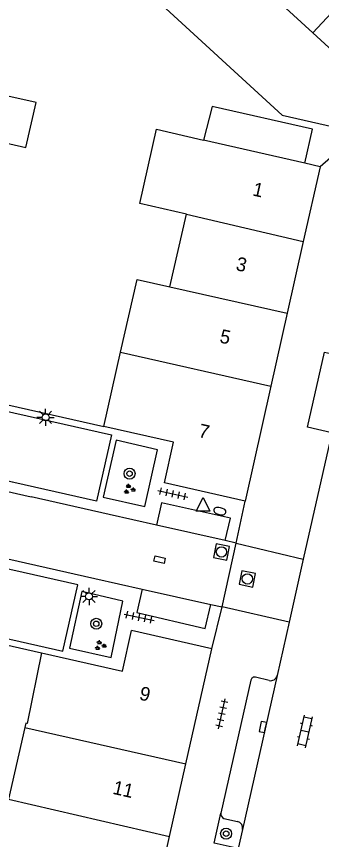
# Model space of a CAD drawing. Extents: x 128000 to 131008, y 398996 to 402500.
# Drawn here: x 129066.1 to 129088.3, y 399302.4 to 399362.3 of the extents above; entities that cross this region are included whole.
import ezdxf

# ---------------------------------------------------------------- set-up
doc = ezdxf.new("R2010")
doc.units = 0
for name, color, linetype in [('gg-afsc-erfafscheiding', 7, 'Continuous'), ('gg-afsc-muur', 7, 'Continuous'), ('gg-anno-huisnummerreeks BGT', 7, 'Continuous'), ('gg-bbg-bijgebouw', 7, 'Continuous'), ('gg-bbg-gedigitaliseerde bebouwing', 7, 'Continuous'), ('gg-bbg-hoofdgebouw', 7, 'Continuous'), ('gg-bbg-luifel en loopbrug', 7, 'Continuous'), ('gg-bbg-tussenscheiding', 7, 'Continuous'), ('gg-knt-verharding', 7, 'Continuous'), ('gg-knt-verharding nz', 7, 'Continuous'), ('gt-grn-weggrens', 7, 'Continuous'), ('gt-symb-boom', 7, 'Continuous'), ('gt-symb-brandkraan', 7, 'Continuous'), ('gt-symb-groenvak', 7, 'Continuous'), ('gt-symb-klinker verharding', 7, 'Continuous'), ('gt-symb-kolk', 7, 'Continuous'), ('gt-symb-kolk center center', 7, 'Continuous'), ('gt-symb-lichtmast', 7, 'Continuous'), ('gt-symb-rioolschacht', 7, 'Continuous'), ('gt-symb-tegel verharding', 7, 'Continuous'), ('gt-symb-waterafsluiter', 7, 'Continuous')]:
    doc.layers.add(name, color=color, linetype=linetype)

# ---------------------------------------------------------------- blocks, each defined once
blk = doc.blocks.new('gt0-LMAST')
at = {"layer": 'gt-symb-lichtmast'}
for p, q in [((-0.005, 0.246), (-0.005, 0.621)), ((-0.182, 0.173), (-0.447, 0.438)), ((0.172, 0.173), (0.437, 0.438)), ((-0.255, -0.004), (-0.63, -0.004)), ((-0.182, -0.181), (-0.447, -0.446)), ((-0.005, -0.254), (-0.005, -0.629)), ((0.437, -0.446), (0.172, -0.181)), ((0.245, -0.004), (0.62, -0.004))]:
    blk.add_line(p, q, dxfattribs=at)
blk.add_circle((-0.005, -0.004), 0.25, dxfattribs=at)
blk = doc.blocks.new('gt0-BOOM')
at = {"layer": 'gt-symb-boom'}
for radius in [0.4, 0.2]:
    blk.add_circle((0, 0), radius, dxfattribs=at)
blk = doc.blocks.new('gt0-RS')
at = {"layer": 'gt-symb-rioolschacht'}
blk.add_lwpolyline([(-0.5, -0.5), (0.5, -0.5), (0.5, 0.5), (-0.5, 0.5)], close=True, dxfattribs=at)
blk.add_circle((0, 0), 0.375, dxfattribs=at)
blk = doc.blocks.new('gt0-KOLKCC')
at = {"layer": 'gt-symb-kolk center center'}
blk.add_lwpolyline([(-0.375, 0.2), (0.375, 0.2), (0.375, -0.2), (-0.375, -0.2)], close=True, dxfattribs=at)
blk = doc.blocks.new('gt0-BR')
at = {"layer": 'gt-symb-brandkraan'}
for centre, radius, start, end in [((-0.244, 0), 0.206, 107.56694, 252.43307), ((0.599, -2.664), 3, 106.89205, 107.56694), ((0, -0.691), 0.938, 73.10799, 106.89205), ((-0.599, -2.664), 3, 72.43309, 73.10799), ((0.244, 0), 0.206, 287.56695, 72.43309), ((0.599, 2.664), 3, 252.43307, 253.10797), ((0, 0.691), 0.938, 253.10797, 286.89206), ((-0.599, 2.664), 3, 286.89206, 287.56695)]:
    blk.add_arc(centre, radius, start, end, dxfattribs=at)
blk = doc.blocks.new('gt0-WAFSL')
at = {"layer": 'gt-symb-waterafsluiter'}
for p, q in [((-0.5, -0.333), (0, 0.667)), ((0, 0.667), (0.5, -0.333)), ((0.5, -0.333), (-0.5, -0.333))]:
    blk.add_line(p, q, dxfattribs=at)
blk = doc.blocks.new('gt0-TEG1')
at = {"layer": 'gt-symb-tegel verharding'}
for p, q in [((-1.125, 0), (1.125, 0)), ((-0.9, -0.25), (-0.9, 0.25)), ((-0.45, -0.25), (-0.45, 0.25)), ((0, -0.25), (0, 0.25)), ((0.45, -0.25), (0.45, 0.25)), ((0.9, -0.25), (0.9, 0.25))]:
    blk.add_line(p, q, dxfattribs=at)
blk = doc.blocks.new('gt0-GRVAK')
at = {"layer": 'gt-symb-groenvak'}
for p, q in [((-0.11, 0.189), (-0.228, 0.24)), ((-0.182, 0.153), (0.088, 0.153)), ((-0.091, 0.211), (-0.156, 0.322)), ((-0.047, 0.214), (-0.047, 0.393)), ((-0.004, 0.211), (0.061, 0.322)), ((0.015, 0.189), (0.133, 0.24)), ((0.262, -0.052), (0.197, 0.059)), ((0.305, -0.049), (0.305, 0.13)), ((0.349, -0.052), (0.414, 0.059)), ((-0.245, -0.228), (-0.363, -0.177)), ((-0.318, -0.264), (-0.047, -0.264)), ((-0.226, -0.206), (-0.291, -0.095)), ((-0.183, -0.203), (-0.183, -0.024)), ((-0.139, -0.206), (-0.074, -0.095)), ((-0.12, -0.228), (-0.002, -0.177)), ((0.243, -0.074), (0.125, -0.023)), ((0.17, -0.11), (0.441, -0.11)), ((0.368, -0.074), (0.486, -0.023))]:
    blk.add_line(p, q, dxfattribs=at)
blk = doc.blocks.new('gt0-KOLK')
at = {"layer": 'gt-symb-kolk'}
blk.add_lwpolyline([(0, 0), (0.375, 0), (0.375, 0.4), (-0.375, 0.4), (-0.375, 0), (0, 0)], dxfattribs=at)
blk = doc.blocks.new('gt0-KL1')
at = {"layer": 'gt-symb-klinker verharding'}
for p, q in [((-1.15, 0.3), (1.15, 0.3)), ((-1, -0.3), (-1, 0.3)), ((-0.5, 0.3), (-0.5, 0.45)), ((0, -0.3), (0, 0.3)), ((0.5, 0.3), (0.5, 0.45)), ((1, -0.3), (1, 0.3)), ((-1.15, -0.3), (1.15, -0.3)), ((-0.5, -0.45), (-0.5, -0.3)), ((0.5, -0.45), (0.5, -0.3))]:
    blk.add_line(p, q, dxfattribs=at)

msp = doc.modelspace()

# ---------------------------------------------------------------- linework, layer by layer
at = {"layer": 'gg-afsc-erfafscheiding'}
msp.add_line((129066.385, 399372.546), (129085.466, 399355.087), dxfattribs=at)
at = {"layer": 'gg-afsc-muur'}
for p, q in [((129062.72, 399334.65), (129072.489, 399332.462)), ((129062.066, 399317.343), (129067.957, 399316.015))]:
    msp.add_line(p, q, dxfattribs=at)
at = {"layer": 'gg-bbg-bijgebouw'}
msp.add_lwpolyline([(129064.76, 399353.19), (129066.8, 399352.72), (129067.56, 399356), (129065.5, 399356.46)], dxfattribs=at)
at = {"layer": 'gg-bbg-gedigitaliseerde bebouwing'}
for p, q in [((129078.497, 399347.879), (129075.108, 399348.655)), ((129077.288, 399342.597), (129078.497, 399347.879)), ((129072.489, 399332.462), (129073.706, 399337.85))]:
    msp.add_line(p, q, dxfattribs=at)
msp.add_lwpolyline([(129073.706, 399337.85), (129074.899, 399343.133), (129077.288, 399342.597)], dxfattribs=at)
at = {"layer": 'gg-bbg-hoofdgebouw'}
for p, q in [((129087.117, 399351.58), (129079.73, 399353.27)), ((129088.21, 399351.33), (129086.994, 399345.908)), ((129088.21, 399351.33), (129087.117, 399351.58)), ((129086.994, 399345.908), (129085.824, 399340.69)), ((129085.824, 399340.69), (129084.635, 399335.39)), ((129084.635, 399335.39), (129082.76, 399327.03)), ((129077.56, 399331.31), (129072.489, 399332.462)), ((129080.34, 399316.3), (129074.49, 399317.63)), ((129078.455, 399307.939), (129080.34, 399316.3)), ((129066.739, 399310.591), (129065.559, 399305.373)), ((129077.266, 399302.662), (129078.455, 399307.939)), ((129076.082, 399297.413), (129077.266, 399302.662))]:
    msp.add_line(p, q, dxfattribs=at)
for points in [[(129075.108, 399348.655), (129076.318, 399354.051), (129079.73, 399353.27)], [(129082.76, 399327.03), (129076.89, 399328.37), (129077.56, 399331.31)], [(129067.957, 399316.015), (129073.83, 399314.685), (129074.49, 399317.63)], [(129067.957, 399316.015), (129066.915, 399310.867), (129066.806, 399310.889), (129066.739, 399310.591)]]:
    msp.add_lwpolyline(points, dxfattribs=at)
at = {"layer": 'gg-bbg-luifel en loopbrug'}
msp.add_lwpolyline([(129087.117, 399351.58), (129087.676, 399354.051), (129080.36, 399355.704), (129079.73, 399353.27)], dxfattribs=at)
at = {"layer": 'gg-bbg-tussenscheiding'}
for p, q in [((129078.497, 399347.879), (129086.994, 399345.908)), ((129077.288, 399342.597), (129085.824, 399340.69)), ((129073.706, 399337.85), (129084.635, 399335.39)), ((129066.739, 399310.591), (129078.455, 399307.939)), ((129065.559, 399305.373), (129077.266, 399302.662))]:
    msp.add_line(p, q, dxfattribs=at)
at = {"layer": 'gg-knt-verharding'}
for p, q in [((129025.45, 399418.284), (129087.69, 399361.059)), ((129090.514, 399364.091), (129087.69, 399361.059)), ((129087.69, 399361.059), (129093.376, 399355.807)), ((129085.466, 399355.087), (129091.066, 399353.805)), ((129091.066, 399353.805), (129088.21, 399351.33)), ((129089.061, 399331.995), (129086.997, 399322.826)), ((129058.236, 399329.371), (129067.204, 399327.351)), ((129072.869, 399326.071), (129067.204, 399327.351)), ((129076.304, 399325.294), (129072.869, 399326.071)), ((129057.218, 399324.699), (129071.822, 399321.415)), ((129081.1, 399319.34), (129082.12, 399323.98)), ((129082.12, 399323.98), (129081.301, 399324.177)), ((129086.997, 399322.826), (129085.963, 399318.229)), ((129071.822, 399321.415), (129075.275, 399320.645)), ((129080.271, 399319.525), (129081.1, 399319.34)), ((129085.963, 399318.229), (129085.103, 399314.358)), ((129084.501, 399313.995), (129083.525, 399314.237)), ((129083.188, 399314.015), (129080.992, 399304.354)), ((129081.205, 399303.98), (129082.218, 399303.751)), ((129082.579, 399303.181), (129082.248, 399301.783))]:
    msp.add_line(p, q, dxfattribs=at)
for points in [[(129089.061, 399331.995), (129087.308, 399332.397), (129088.545, 399337.847), (129090.295, 399337.473)], [(129073.04, 399331.853), (129071.956, 399327.033), (129059.687, 399329.79), (129060.758, 399334.615), (129073.04, 399331.853)], [(129072.445, 399327.327), (129075.47, 399326.652), (129076.391, 399330.768), (129073.373, 399331.463), (129072.445, 399327.327)], [(129081.301, 399324.177), (129081.696, 399325.788), (129076.684, 399326.906), (129076.304, 399325.294)], [(129069.493, 399316.123), (129070.583, 399320.954), (129059.172, 399323.512), (129058.123, 399318.689), (129069.493, 399316.123)], [(129075.275, 399320.645), (129074.885, 399318.931), (129079.849, 399317.776), (129080.271, 399319.525)], [(129070.892, 399320.455), (129069.98, 399316.349), (129073.011, 399315.669), (129073.866, 399319.757), (129070.892, 399320.455)], [(129082.248, 399301.783), (129080.499, 399302.181), (129080.992, 399304.354)]]:
    msp.add_lwpolyline(points, dxfattribs=at)
for centre, radius, start, end in [((129083.453, 399313.979), 0.268, 74.44744, 172.30264), ((129084.614, 399314.489), 0.507, 257.16429, 345.01483), ((129081.358, 399304.315), 0.368, 173.85479, 245.46985), ((129082.091, 399303.271), 0.497, 349.55334, 75.14155)]:
    msp.add_arc(centre, radius, start, end, dxfattribs=at)
at = {"layer": 'gg-knt-verharding nz'}
for p, q in [((129081.301, 399324.177), (129076.304, 399325.294)), ((129075.275, 399320.645), (129080.271, 399319.525)), ((129085.103, 399314.358), (129082.579, 399303.181))]:
    msp.add_line(p, q, dxfattribs=at)
at = {"layer": 'gt-grn-weggrens'}
for p, q in [((129082.12, 399323.98), (129082.76, 399327.03)), ((129082.12, 399323.98), (129086.997, 399322.826)), ((129080.34, 399316.3), (129081.1, 399319.34)), ((129085.963, 399318.229), (129081.1, 399319.34))]:
    msp.add_line(p, q, dxfattribs=at)

# ---------------------------------------------------------------- block references
at = {"layer": 'gt-symb-boom'}
for p in [(129074.353, 399329.031), (129071.93, 399318.12), (129081.381, 399302.871)]:
    msp.add_blockref('gt0-BOOM', p, dxfattribs=at)
at = {"layer": 'gt-symb-brandkraan', "rotation": -12.771242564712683}
msp.add_blockref('gt0-BR', (129080.925, 399326.307), dxfattribs=at)
at = {"layer": 'gt-symb-groenvak'}
for p in [(129074.326, 399327.893), (129072.214, 399316.543)]:
    msp.add_blockref('gt0-GRVAK', p, dxfattribs=at)
at = {"layer": 'gt-symb-klinker verharding', "rotation": 77.29726808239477}
msp.add_blockref('gt0-KL1', (129087.115, 399310.3), dxfattribs=at)
at = {"layer": 'gt-symb-kolk', "rotation": 77.27513649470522}
msp.add_blockref('gt0-KOLK', (129084.249, 399310.574), dxfattribs=at)
at = {"layer": 'gt-symb-kolk center center', "rotation": 167.22875743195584}
msp.add_blockref('gt0-KOLKCC', (129076.54, 399322.787), dxfattribs=at)
at = {"layer": 'gt-symb-lichtmast'}
for p in [(129068.251, 399333.123), (129071.412, 399320.111)]:
    msp.add_blockref('gt0-LMAST', p, dxfattribs=at)
at = {"layer": 'gt-symb-rioolschacht'}
for p, rotation in [((129081.041, 399323.337), -101.29870020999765), ((129082.924, 399321.377), -101.47848203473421)]:
    msp.add_blockref('gt0-RS', p, dxfattribs=dict(at, rotation=rotation))
at = {"layer": 'gt-symb-tegel verharding'}
for p, rotation in [((129077.5, 399327.555), -12.535023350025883), ((129075.052, 399318.589), -12.298855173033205), ((129081.075, 399311.572), 77.40904938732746)]:
    msp.add_blockref('gt0-TEG1', p, dxfattribs=dict(at, rotation=rotation))
at = {"layer": 'gt-symb-waterafsluiter'}
msp.add_blockref('gt0-WAFSL', (129079.698, 399326.639), dxfattribs=at)

# ---------------------------------------------------------------- texts
at = {"layer": 'gg-anno-huisnummerreeks BGT'}
for s, rotation, p in [('1', 347.4, (129083.247, 399349.252)), ('3', 347.4, (129082.031, 399343.829)), ('5', 347.4, (129080.851, 399338.57)), ('7', 347.4, (129079.31, 399331.7)), ('9', 347.3, (129075.011, 399312.618)), ('11', 347.3, (129073.07, 399305.772))]:
    msp.add_text(s, height=1, rotation=rotation, dxfattribs=at).set_placement(p)

doc.saveas('drawing.dxf')
